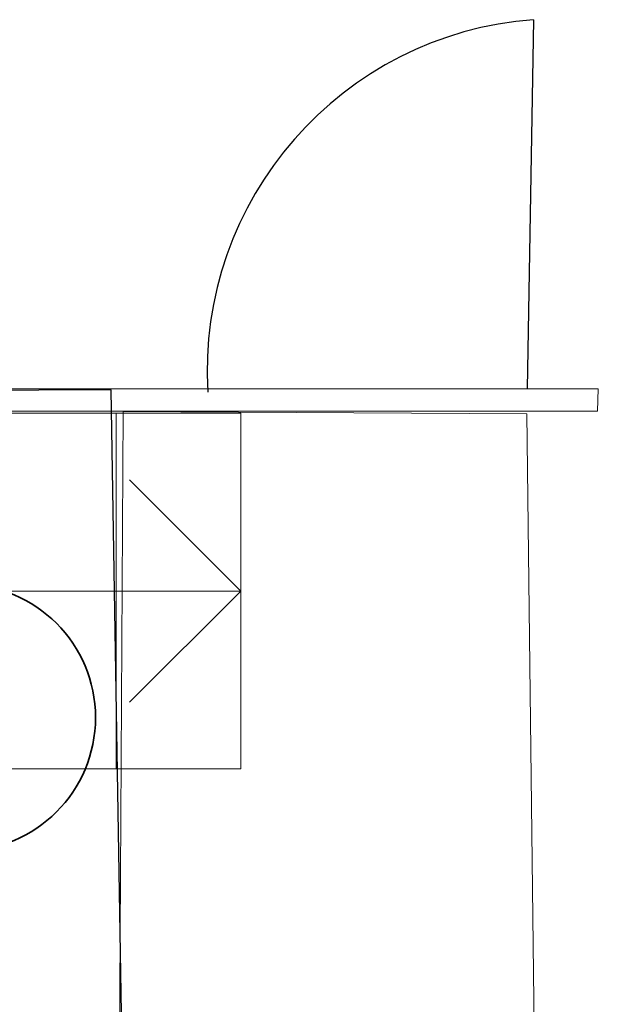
# Model space of a CAD drawing. Header units: millimetres. Extents: x -1465 to 393277, y -3788 to 454312.
# Tile 935 of 958: x 378742 to 380093, y 373112 to 375327. Entities that reach past the tile are written whole.
import ezdxf

# ---------------------------------------------------------------- set-up
doc = ezdxf.new("R2010")
doc.units = ezdxf.units.MM
doc.layers.add('Konstrukcja - Siatka mod', color=8, linetype='Continuous')
doc.layers.add('z JAN', color=8, linetype='Continuous')

msp = doc.modelspace()

# ---------------------------------------------------------------- linework, layer by layer
at = {"color": 8, "linetype": 'Continuous', "lineweight": 25, "ltscale": 100}
msp.add_line((379898, 375326.9), (379883.3, 374496.6), dxfattribs=at)
at = {"color": 8, "linetype": 'Continuous', "lineweight": 13, "ltscale": 100}
for p, q in [((378679.4, 374441.7), (378959.4, 374441.7)), ((378959.4, 374441.7), (378959.4, 373641.7)), ((378959.4, 373641.7), (378959.4, 374441.7)), ((378959.4, 374441.7), (379239.4, 374441.7)), ((379239.4, 374441.7), (379239.4, 373641.7)), ((379239.4, 374041.7), (378989.4, 374291.7)), ((378399.4, 374041.7), (378959.4, 374041.7)), ((378959.4, 374041.7), (379239.4, 374041.7)), ((378989.4, 373791.7), (379239.4, 374041.7)), ((378959.4, 373641.7), (378679.4, 373641.7)), ((379239.4, 373641.7), (378959.4, 373641.7))]:
    msp.add_line(p, q, dxfattribs=at)
at = {"color": 8, "linetype": 'Continuous', "lineweight": 25, "ltscale": 100}
msp.add_arc((379957, 374535.8), 793.3, 94.2674, 183.3675, dxfattribs=at)
at = {"layer": 'Konstrukcja - Siatka mod', "color": 8, "linetype": 'Continuous', "lineweight": 35, "ltscale": 100}
msp.add_circle((378612.9, 373757), 300, dxfattribs=at)
at = {"layer": 'z JAN', "color": 8, "linetype": 'Continuous', "lineweight": 13, "ltscale": 100, "flags": 128}
for points in [[(380043.4, 374496.6), (380041.8, 374446.6), (376944.8, 374446.6), (376944.8, 374496.6)], [(378882.9, 369651), (378882.9, 373010.6), (378966.7, 373010.2), (378974.7, 374445.3), (379882.3, 374440.3), (379905, 372555.3), (379903.7, 372555.3), (380092.8, 356853.6), (378962.9, 356856.5), (378962.9, 369651)]]:
    msp.add_lwpolyline(points, close=True, dxfattribs=at)
at = {"layer": 'z JAN', "color": 8, "linetype": 'Continuous', "lineweight": 25, "ltscale": 100, "flags": 128}
msp.add_lwpolyline([(378473.5, 372956.8), (378973.5, 372956.8), (378947.8, 374494.2), (378460.1, 374491.7), (378461.7, 374312.9)], close=True, dxfattribs=at)

doc.saveas('drawing.dxf')
